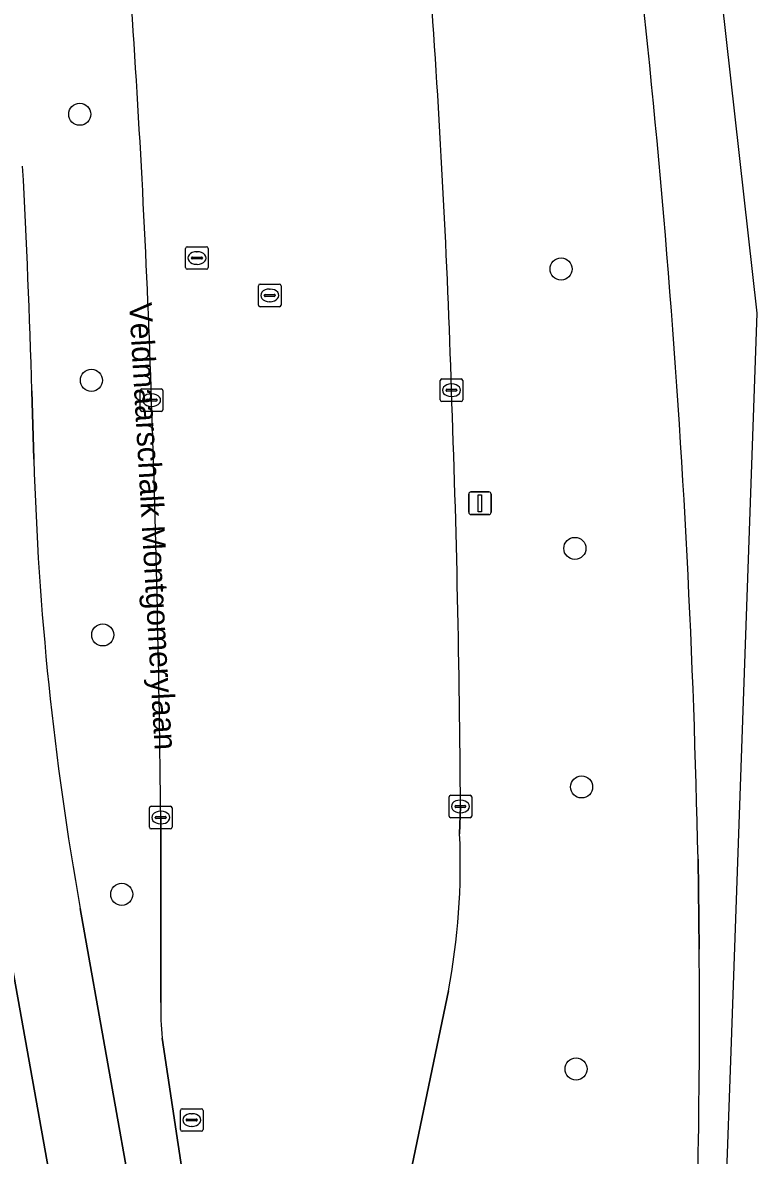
# Model space of a CAD drawing. Extents: x 160856 to 161310, y 384024 to 384878.
# Drawn here: x 161277.7 to 161310.2, y 384768.1 to 384818.2 of the extents above; entities that cross this region are included whole.
import ezdxf

# ---------------------------------------------------------------- set-up
doc = ezdxf.new("R2010")
doc.units = 0
for name, color, linetype in [('IMGEO_Berm_groen', 7, 'Continuous'), ('IMGEO_Boom', 7, 'Continuous'), ('IMGEO_Kolk', 7, 'Continuous'), ('IMGEO_Lichtmast', 7, 'Continuous'), ('IMGEO_Openbare_ruimte_label', 7, 'Continuous'), ('IMGEO_OVBaan_gesloten', 7, 'Continuous'), ('IMGEO_Rijbaan_lokaal_gesloten', 7, 'Continuous'), ('IMGEO_Rijbaan_lokaal_open', 7, 'Continuous'), ('IMGEO_Rioolput', 7, 'Continuous')]:
    doc.layers.add(name, color=color, linetype=linetype)

msp = doc.modelspace()

# ---------------------------------------------------------------- linework, layer by layer
at = {"layer": 'IMGEO_Berm_groen'}
for points in [[(161278.111, 384801.927), (161278.2, 384798.895)], [(161297.081, 384783.517), (161297.045, 384782.306)], [(161283.817, 384774.842), (161283.817, 384783.027)], [(161307.649, 384777.2), (161307.595, 384781.188)], [(161280.25, 384778.999), (161282.7, 384765.243)], [(161296.548, 384775.346), (161294.052, 384763.385), (161293.611, 384761.217)], [(161287.212, 384751.083), (161285.539, 384762.172), (161283.883, 384773.261)]]:
    msp.add_lwpolyline(points, dxfattribs=at)
for centre, radius, start, end in [((160867.276, 384772.049), 440.414, 1.18907, 8.17089), ((160842.038, 384787.292), 454.883, 1.84697, 4.04356), ((160793.386, 384785.309), 490.292, 1.89409, 3.93336), ((160898.571, 384791.381), 379.686, 1.59158, 3.09406), ((160711.046, 384780.12), 586.045, 0.332153, 2.135076), ((160472.163, 384774.406), 811.699, 0.608543, 1.913837), ((161413.838, 384802.817), 135.695, 181.65625, 190.10926), ((161266.991, 384780.954), 30.084, 349.256, 2.5751), ((160967.554, 384774.293), 340.107, 357.45135, 0.48977), ((161296.621, 384774.585), 12.806, 178.8484, 185.9326)]:
    msp.add_arc(centre, radius, start, end, dxfattribs=at)
at = {"layer": 'IMGEO_Boom'}
for centre in [(161280.233, 384814.175), (161301.536, 384807.321), (161280.748, 384802.39), (161302.144, 384794.947), (161281.251, 384791.117), (161302.44, 384784.383), (161282.092, 384779.628), (161302.199, 384771.891)]:
    msp.add_circle(centre, 0.489, dxfattribs=at)
at = {"layer": 'IMGEO_Kolk'}
for p, q in [((161296.183, 384801.527), (161296.183, 384802.379)), ((161296.258, 384802.453), (161297.11, 384802.453)), ((161296.671, 384802.233), (161296.696, 384802.233)), ((161297.184, 384802.379), (161297.184, 384801.527)), ((161282.909, 384801.088), (161282.909, 384801.94)), ((161282.984, 384802.014), (161283.836, 384802.014)), ((161283.397, 384801.794), (161283.422, 384801.794)), ((161283.91, 384801.94), (161283.91, 384801.088)), ((161296.442, 384801.947), (161296.442, 384801.959)), ((161296.88, 384801.91), (161296.482, 384801.91)), ((161296.485, 384801.996), (161296.883, 384801.996)), ((161296.694, 384801.673), (161296.669, 384801.673)), ((161296.926, 384801.959), (161296.926, 384801.947)), ((161283.168, 384801.508), (161283.168, 384801.52)), ((161283.606, 384801.471), (161283.208, 384801.471)), ((161283.211, 384801.557), (161283.609, 384801.557)), ((161283.42, 384801.234), (161283.395, 384801.234)), ((161283.652, 384801.52), (161283.652, 384801.508)), ((161297.11, 384801.453), (161296.258, 384801.453)), ((161283.836, 384801.014), (161282.984, 384801.014)), ((161296.58, 384783.091), (161296.58, 384783.943)), ((161296.655, 384784.017), (161297.507, 384784.017)), ((161296.882, 384783.56), (161297.28, 384783.56)), ((161297.068, 384783.797), (161297.093, 384783.797)), ((161297.581, 384783.943), (161297.581, 384783.091)), ((161283.316, 384782.601), (161283.316, 384783.453)), ((161283.391, 384783.527), (161284.243, 384783.527)), ((161283.618, 384783.07), (161284.016, 384783.07)), ((161283.804, 384783.307), (161283.829, 384783.307)), ((161284.317, 384783.453), (161284.317, 384782.601)), ((161296.839, 384783.511), (161296.839, 384783.523)), ((161297.277, 384783.474), (161296.879, 384783.474)), ((161297.091, 384783.237), (161297.066, 384783.237)), ((161297.323, 384783.523), (161297.323, 384783.511)), ((161283.575, 384783.021), (161283.575, 384783.033)), ((161284.013, 384782.984), (161283.615, 384782.984)), ((161283.827, 384782.747), (161283.802, 384782.747)), ((161284.059, 384783.033), (161284.059, 384783.021)), ((161297.507, 384783.017), (161296.655, 384783.017)), ((161284.243, 384782.527), (161283.391, 384782.527))]:
    msp.add_line(p, q, dxfattribs=at)
for points in [[(161296.183, 384801.527), (161296.183, 384802.379)], [(161296.258, 384802.453), (161297.11, 384802.453)], [(161297.184, 384802.379), (161297.184, 384801.527)], [(161282.909, 384801.088), (161282.909, 384801.94)], [(161282.984, 384802.014), (161283.836, 384802.014)], [(161283.91, 384801.94), (161283.91, 384801.088)], [(161297.11, 384801.453), (161296.258, 384801.453)], [(161283.836, 384801.014), (161282.984, 384801.014)], [(161296.58, 384783.091), (161296.58, 384783.943)], [(161296.655, 384784.017), (161297.507, 384784.017)], [(161297.581, 384783.943), (161297.581, 384783.091)], [(161283.316, 384782.601), (161283.316, 384783.453)], [(161283.391, 384783.527), (161284.243, 384783.527)], [(161284.317, 384783.453), (161284.317, 384782.601)], [(161297.507, 384783.017), (161296.655, 384783.017)], [(161284.243, 384782.527), (161283.391, 384782.527)]]:
    msp.add_lwpolyline(points, dxfattribs=at)
for centre, radius, start, end in [((161296.26, 384802.377), 0.0765, 91.552, 178.448), ((161296.26, 384802.377), 0.0765, 91.552, 178.448), ((161297.108, 384802.377), 0.0765, 1.552, 88.448), ((161297.108, 384802.377), 0.0765, 1.552, 88.448), ((161282.986, 384801.938), 0.0765, 91.552, 178.448), ((161282.986, 384801.938), 0.0765, 91.552, 178.448), ((161283.834, 384801.938), 0.0765, 1.552, 88.448), ((161283.834, 384801.938), 0.0765, 1.552, 88.448), ((161296.482, 384801.956), 0.0403, 85.8775, 175.7526), ((161296.479, 384801.946), 0.0366, 178.938, 274.7102), ((161296.883, 384801.953), 0.043, 264.8664, 352.4533), ((161296.887, 384801.958), 0.0386, 1.7309, 96.639), ((161283.208, 384801.517), 0.0403, 85.8775, 175.7526), ((161283.205, 384801.507), 0.0366, 178.938, 274.7102), ((161283.609, 384801.514), 0.043, 264.8664, 352.4533), ((161283.613, 384801.519), 0.0386, 1.7309, 96.639), ((161296.26, 384801.529), 0.0765, 181.552, 268.448), ((161296.26, 384801.529), 0.0765, 181.552, 268.448), ((161297.108, 384801.529), 0.0765, 271.552, 358.448), ((161297.108, 384801.529), 0.0765, 271.552, 358.448), ((161282.986, 384801.09), 0.0765, 181.552, 268.448), ((161282.986, 384801.09), 0.0765, 181.552, 268.448), ((161283.834, 384801.09), 0.0765, 271.552, 358.448), ((161283.834, 384801.09), 0.0765, 271.552, 358.448), ((161296.657, 384783.941), 0.0765, 91.552, 178.448), ((161296.657, 384783.941), 0.0765, 91.552, 178.448), ((161296.879, 384783.52), 0.0403, 85.8775, 175.7526), ((161297.284, 384783.522), 0.0386, 1.7309, 96.639), ((161297.505, 384783.941), 0.0765, 1.552, 88.448), ((161297.505, 384783.941), 0.0765, 1.552, 88.448), ((161283.393, 384783.451), 0.0765, 91.552, 178.448), ((161283.393, 384783.451), 0.0765, 91.552, 178.448), ((161283.615, 384783.03), 0.0403, 85.8775, 175.7526), ((161284.02, 384783.032), 0.0386, 1.7309, 96.639), ((161284.241, 384783.451), 0.0765, 1.552, 88.448), ((161284.241, 384783.451), 0.0765, 1.552, 88.448), ((161296.657, 384783.093), 0.0765, 181.552, 268.448), ((161296.657, 384783.093), 0.0765, 181.552, 268.448), ((161296.876, 384783.51), 0.0366, 178.938, 274.7102), ((161297.28, 384783.517), 0.043, 264.8664, 352.4533), ((161297.505, 384783.093), 0.0765, 271.552, 358.448), ((161297.505, 384783.093), 0.0765, 271.552, 358.448), ((161283.393, 384782.603), 0.0765, 181.552, 268.448), ((161283.393, 384782.603), 0.0765, 181.552, 268.448), ((161283.612, 384783.02), 0.0366, 178.938, 274.7102), ((161284.016, 384783.027), 0.043, 264.8664, 352.4533), ((161284.241, 384782.603), 0.0765, 271.552, 358.448), ((161284.241, 384782.603), 0.0765, 271.552, 358.448)]:
    msp.add_arc(centre, radius, start, end, dxfattribs=at)
for centre, major_axis, ratio, start_param, end_param in [((161296.67, 384801.953), (-0.387, 0.002), 0.722429, 4.712389, 7.853982), ((161296.695, 384801.953), (-0.39, 0.002), 0.717154, 1.570796, 4.712389), ((161283.396, 384801.514), (-0.387, 0.002), 0.722429, 4.712389, 7.853982), ((161283.421, 384801.514), (-0.39, 0.002), 0.717154, 1.570796, 4.712389), ((161297.067, 384783.517), (-0.387, 0.002), 0.722429, 4.712389, 7.853982), ((161297.092, 384783.517), (-0.39, 0.002), 0.717154, 1.570796, 4.712389), ((161283.803, 384783.027), (-0.387, 0.002), 0.722429, 4.712389, 7.853982), ((161283.828, 384783.027), (-0.39, 0.002), 0.717154, 1.570796, 4.712389)]:
    msp.add_ellipse(centre, major_axis=major_axis, ratio=ratio, start_param=start_param, end_param=end_param, dxfattribs=at)
at = {"layer": 'IMGEO_Lichtmast'}
for p, q in [((161297.445, 384796.548), (161297.445, 384797.348)), ((161297.445, 384797.348), (161297.445, 384796.548)), ((161297.545, 384797.448), (161298.335, 384797.448)), ((161298.335, 384797.448), (161297.545, 384797.448)), ((161298.435, 384797.348), (161298.435, 384796.548)), ((161298.435, 384796.548), (161298.435, 384797.348)), ((161298.335, 384796.448), (161297.545, 384796.448)), ((161297.545, 384796.448), (161298.335, 384796.448))]:
    msp.add_line(p, q, dxfattribs=at)
msp.add_lwpolyline([(161297.865, 384797.323), (161298.015, 384797.323), (161298.015, 384796.573), (161297.865, 384796.573), (161297.865, 384797.323)], dxfattribs=at)
for centre, start, end in [((161297.545, 384797.348), 90, 180), ((161297.545, 384797.348), 90, 180), ((161298.335, 384797.348), 0, 90), ((161298.335, 384797.348), 360, 90), ((161297.545, 384796.548), 180, 270), ((161297.545, 384796.548), 180, 270), ((161298.335, 384796.548), 270, 0), ((161298.335, 384796.548), 270, 0)]:
    msp.add_arc(centre, 0.1, start, end, dxfattribs=at)
at = {"layer": 'IMGEO_OVBaan_gesloten'}
for points in [[(161244.663, 384173.474), (161254.709, 384278.75), (161256.675, 384295.749), (161288.788, 384573.374), (161299.466, 384666.717), (161307.924, 384740.658), (161309.046, 384772.256), (161310.221, 384805.365), (161305.427, 384848.093), (161301.785, 384848.147), (161302.348, 384842.763), (161302.476, 384841.51), (161302.878, 384837.781), (161303.219, 384834.643)], [(161307.595, 384781.188), (161307.649, 384777.2)]]:
    msp.add_lwpolyline(points, dxfattribs=at)
for centre, radius, start, end in [((160867.276, 384772.049), 440.414, 1.18907, 8.17089), ((160967.554, 384774.293), 340.107, 357.45135, 0.48977)]:
    msp.add_arc(centre, radius, start, end, dxfattribs=at)
at = {"layer": 'IMGEO_Rijbaan_lokaal_gesloten'}
for points in [[(161278.2, 384798.895), (161278.111, 384801.927)], [(161297.045, 384782.306), (161297.081, 384783.517)], [(161283.817, 384783.027), (161283.817, 384774.842)], [(161282.7, 384765.243), (161280.25, 384778.999)], [(161276.957, 384778.469), (161277.119, 384777.255), (161277.172, 384776.858), (161279.518, 384763.733), (161280.129, 384759.971), (161280.676, 384756.783)], [(161293.611, 384761.217), (161294.052, 384763.385), (161296.548, 384775.346)], [(161283.883, 384773.261), (161285.539, 384762.172), (161287.212, 384751.083)]]:
    msp.add_lwpolyline(points, dxfattribs=at)
for centre, radius, start, end in [((160842.038, 384787.292), 454.883, 1.84697, 4.04356), ((160793.386, 384785.309), 490.292, 1.89409, 3.93336), ((160898.571, 384791.381), 379.686, 1.59158, 3.09406), ((160711.046, 384780.12), 586.045, 0.332153, 2.135076), ((160472.163, 384774.406), 811.699, 0.608543, 1.913837), ((161413.838, 384802.817), 135.695, 181.65625, 190.10926), ((161266.991, 384780.954), 30.084, 349.256, 2.5751), ((161296.621, 384774.585), 12.806, 178.8484, 185.9326)]:
    msp.add_arc(centre, radius, start, end, dxfattribs=at)
at = {"layer": 'IMGEO_Rijbaan_lokaal_open'}
msp.add_lwpolyline([(161279.518, 384763.733), (161277.172, 384776.858)], dxfattribs=at)
at = {"layer": 'IMGEO_Rioolput'}
for p, q in [((161284.917, 384807.382), (161284.917, 384808.234)), ((161284.992, 384808.308), (161285.844, 384808.308)), ((161285.918, 384808.234), (161285.918, 384807.382)), ((161285.176, 384807.802), (161285.176, 384807.814)), ((161285.614, 384807.765), (161285.216, 384807.765)), ((161285.219, 384807.851), (161285.617, 384807.851)), ((161285.405, 384808.088), (161285.43, 384808.088)), ((161285.66, 384807.814), (161285.66, 384807.802)), ((161285.844, 384807.308), (161284.992, 384807.308)), ((161285.428, 384807.528), (161285.403, 384807.528)), ((161288.216, 384806.651), (161289.068, 384806.651)), ((161288.141, 384805.725), (161288.141, 384806.577)), ((161288.4, 384806.145), (161288.4, 384806.157)), ((161288.443, 384806.194), (161288.841, 384806.194)), ((161288.629, 384806.431), (161288.654, 384806.431)), ((161288.884, 384806.157), (161288.884, 384806.145)), ((161289.142, 384806.577), (161289.142, 384805.725)), ((161289.068, 384805.651), (161288.216, 384805.651)), ((161288.838, 384806.108), (161288.44, 384806.108)), ((161288.652, 384805.871), (161288.627, 384805.871)), ((161284.689, 384769.205), (161284.689, 384770.057)), ((161284.764, 384770.131), (161285.616, 384770.131)), ((161285.69, 384770.057), (161285.69, 384769.205)), ((161284.948, 384769.625), (161284.948, 384769.637)), ((161285.386, 384769.588), (161284.988, 384769.588)), ((161284.991, 384769.674), (161285.389, 384769.674)), ((161285.177, 384769.911), (161285.202, 384769.911)), ((161285.432, 384769.637), (161285.432, 384769.625)), ((161285.616, 384769.131), (161284.764, 384769.131)), ((161285.2, 384769.351), (161285.175, 384769.351))]:
    msp.add_line(p, q, dxfattribs=at)
for points in [[(161284.917, 384807.382), (161284.917, 384808.234)], [(161284.992, 384808.308), (161285.844, 384808.308)], [(161285.918, 384808.234), (161285.918, 384807.382)], [(161285.844, 384807.308), (161284.992, 384807.308)], [(161288.216, 384806.651), (161289.068, 384806.651)], [(161288.141, 384805.725), (161288.141, 384806.577)], [(161289.142, 384806.577), (161289.142, 384805.725)], [(161289.068, 384805.651), (161288.216, 384805.651)], [(161284.689, 384769.205), (161284.689, 384770.057)], [(161284.764, 384770.131), (161285.616, 384770.131)], [(161285.69, 384770.057), (161285.69, 384769.205)], [(161285.616, 384769.131), (161284.764, 384769.131)]]:
    msp.add_lwpolyline(points, dxfattribs=at)
for centre, radius, start, end in [((161284.994, 384808.232), 0.0765, 91.552, 178.448), ((161284.994, 384808.232), 0.0765, 91.552, 178.448), ((161285.842, 384808.232), 0.0765, 1.552, 88.448), ((161285.842, 384808.232), 0.0765, 1.552, 88.448), ((161285.216, 384807.811), 0.0403, 85.8775, 175.7526), ((161285.213, 384807.801), 0.0366, 178.938, 274.7102), ((161285.617, 384807.808), 0.043, 264.8664, 352.4533), ((161285.621, 384807.813), 0.0386, 1.7309, 96.639), ((161284.994, 384807.384), 0.0765, 181.552, 268.448), ((161284.994, 384807.384), 0.0765, 181.552, 268.448), ((161285.842, 384807.384), 0.0765, 271.552, 358.448), ((161285.842, 384807.384), 0.0765, 271.552, 358.448), ((161288.218, 384806.575), 0.0765, 91.552, 178.448), ((161288.218, 384806.575), 0.0765, 91.552, 178.448), ((161289.066, 384806.575), 0.0765, 1.552, 88.448), ((161289.066, 384806.575), 0.0765, 1.552, 88.448), ((161288.44, 384806.154), 0.0403, 85.8775, 175.7526), ((161288.437, 384806.144), 0.0366, 178.938, 274.7102), ((161288.841, 384806.151), 0.043, 264.8664, 352.4533), ((161288.845, 384806.156), 0.0386, 1.7309, 96.639), ((161288.218, 384805.727), 0.0765, 181.552, 268.448), ((161288.218, 384805.727), 0.0765, 181.552, 268.448), ((161289.066, 384805.727), 0.0765, 271.552, 358.448), ((161289.066, 384805.727), 0.0765, 271.552, 358.448), ((161284.766, 384770.055), 0.0765, 91.552, 178.448), ((161284.766, 384770.055), 0.0765, 91.552, 178.448), ((161285.614, 384770.055), 0.0765, 1.552, 88.448), ((161285.614, 384770.055), 0.0765, 1.552, 88.448), ((161284.988, 384769.634), 0.0403, 85.8775, 175.7526), ((161284.985, 384769.624), 0.0366, 178.938, 274.7102), ((161285.389, 384769.631), 0.043, 264.8664, 352.4533), ((161285.393, 384769.636), 0.0386, 1.7309, 96.639), ((161284.766, 384769.207), 0.0765, 181.552, 268.448), ((161284.766, 384769.207), 0.0765, 181.552, 268.448), ((161285.614, 384769.207), 0.0765, 271.552, 358.448), ((161285.614, 384769.207), 0.0765, 271.552, 358.448)]:
    msp.add_arc(centre, radius, start, end, dxfattribs=at)
for centre, major_axis, ratio, start_param, end_param in [((161285.404, 384807.808), (-0.387, 0.002), 0.722429, 4.712389, 7.853982), ((161285.429, 384807.808), (-0.39, 0.002), 0.717154, 1.570796, 4.712389), ((161288.628, 384806.151), (-0.387, 0.002), 0.722429, 4.712389, 7.853982), ((161288.653, 384806.151), (-0.39, 0.002), 0.717154, 1.570796, 4.712389), ((161285.176, 384769.631), (-0.387, 0.002), 0.722429, 4.712389, 7.853982), ((161285.201, 384769.631), (-0.39, 0.002), 0.717154, 1.570796, 4.712389)]:
    msp.add_ellipse(centre, major_axis=major_axis, ratio=ratio, start_param=start_param, end_param=end_param, dxfattribs=at)

# ---------------------------------------------------------------- texts
at = {"layer": 'IMGEO_Openbare_ruimte_label'}
msp.add_text('Veldmaarschalk Montgomerylaan', height=1, rotation=273.2689, dxfattribs=at).set_placement((161282.417, 384805.81))

doc.saveas('drawing.dxf')
